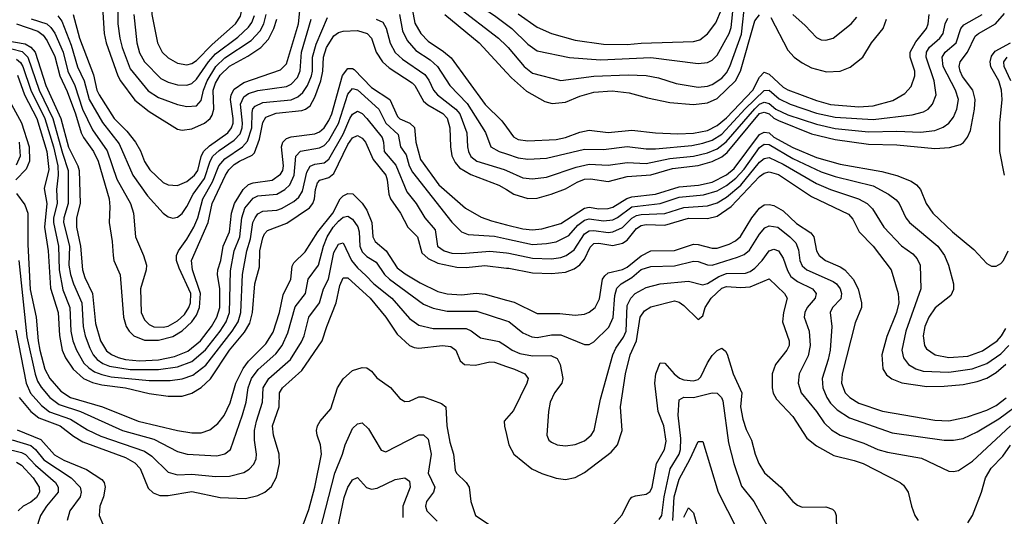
# Model space of a CAD drawing. Header units: inches. Extents: x 1308407 to 1441228, y 959628 to 1036311.
# Tile 394 of 656: x 1367943 to 1372104, y 1015407 to 1017508. Entities that reach past the tile are written whole.
import ezdxf

# ---------------------------------------------------------------- set-up
doc = ezdxf.new("R2010")
doc.units = ezdxf.units.IN
doc.header["$MEASUREMENT"] = 0
doc.layers.add('B3061', color=7, linetype='Continuous')
doc.layers.add('B3071', color=7, linetype='Continuous')

msp = doc.modelspace()

# ---------------------------------------------------------------- linework, layer by layer
at = {"layer": 'B3061', "color": 5}
for points, elevation in [([(1370000, 1018230.2), (1369970, 1018225.4), (1369910, 1018226.2), (1369790, 1018242.1), (1369770, 1018237.9), (1369705.9, 1018174.1), (1369566.7, 1018070), (1369550.5, 1018050), (1369540.1, 1018010), (1369544, 1017990), (1369597.6, 1017890), (1369679.2, 1017790), (1369773.2, 1017710), (1369830.9, 1017610.9), (1369862.6, 1017582.6), (1369950, 1017525.5), (1370000, 1017487.5)], 3460), ([(1368169.4, 1017529.4), (1368196, 1017430), (1368254.6, 1017274.6), (1368269.4, 1017210), (1368278.8, 1017190), (1368342.3, 1017090), (1368395.8, 1017035.8), (1368433, 1016990), (1368453.4, 1016953.4), (1368470, 1016908.4), (1368492.6, 1016872.6), (1368550, 1016818.8), (1368570, 1016809.6), (1368610, 1016806.9), (1368650, 1016822.9), (1368682.3, 1016850), (1368695.4, 1016870), (1368710.3, 1016929.7), (1368720.2, 1016950), (1368745.1, 1016974.9), (1368822.5, 1017030), (1368838.8, 1017050), (1368844.8, 1017070), (1368844.5, 1017090), (1368833.3, 1017170), (1368836.7, 1017190), (1368850, 1017214.1), (1368890, 1017242.8), (1369044.6, 1017295.4), (1369070, 1017320.9), (1369121.2, 1017490), (1369135.8, 1017630)], 3380), ([(1368288.3, 1017630), (1368299.5, 1017450), (1368308.6, 1017410), (1368357.9, 1017270), (1368368.8, 1017248.8), (1368430, 1017168.2), (1368490, 1017120.1), (1368610, 1017045.5), (1368630, 1017040.4), (1368670, 1017046.9), (1368724, 1017070), (1368747.7, 1017090), (1368756.4, 1017103.6), (1368763.9, 1017130), (1368760.8, 1017210), (1368770, 1017239.4), (1368790, 1017273.3), (1368830, 1017311.6), (1368906.7, 1017353.3), (1368961.6, 1017390), (1368995, 1017425), (1369017.1, 1017470), (1369030, 1017510)], 3420), ([(1368356.7, 1017590), (1368358.1, 1017490), (1368366.4, 1017430), (1368376.2, 1017390), (1368410, 1017299.8), (1368486.5, 1017206.5), (1368530, 1017178.9), (1368610, 1017149.2), (1368650, 1017140.1), (1368690, 1017144.2), (1368710, 1017166.2), (1368719.6, 1017210), (1368734.7, 1017250), (1368771.9, 1017310), (1368810, 1017346.6), (1368920.6, 1017419.4), (1368959.6, 1017460.4), (1368974.2, 1017490), (1368985.1, 1017530)], 3440), ([(1369599, 1017570), (1369612.9, 1017492.9), (1369638.2, 1017450), (1369670, 1017417.6), (1369733.9, 1017373.9), (1369766.1, 1017346.1), (1369910, 1017149), (1369980.1, 1017080.1), (1370000, 1017053)], 3380), ([(1369790, 1017565.8), (1369966.4, 1017430), (1370000, 1017397.4)], 3440), ([(1367992, 1017512), (1368057.2, 1017490), (1368075.1, 1017475.1), (1368091.1, 1017451.1), (1368127, 1017370), (1368146.6, 1017290), (1368176.4, 1017230), (1368208.7, 1017130), (1368250, 1017042.2), (1368313, 1016953), (1368354, 1016834), (1368411.9, 1016730), (1368424.6, 1016690), (1368432.4, 1016590), (1368466.8, 1016510), (1368478.3, 1016470), (1368478.1, 1016450), (1368453.5, 1016370), (1368457, 1016270), (1368470, 1016238.2), (1368490, 1016218.6), (1368510, 1016208.7), (1368550, 1016206.7), (1368570, 1016212), (1368610, 1016233.5), (1368639.2, 1016260.8), (1368658.2, 1016290), (1368665, 1016310), (1368665.6, 1016350), (1368616.3, 1016456.3), (1368605.8, 1016490), (1368606.2, 1016510), (1368613.7, 1016530), (1368650, 1016579.3), (1368678.8, 1016630), (1368695.4, 1016670), (1368716.9, 1016750), (1368758.5, 1016821.5), (1368784.5, 1016890), (1368810, 1016919.9), (1368885.1, 1016970), (1368906, 1016994), (1368924.1, 1017050), (1368925.1, 1017114.9), (1368928.9, 1017131.1), (1368938.3, 1017141.7), (1368970, 1017157.2), (1369090.6, 1017169.4), (1369118.7, 1017181.3), (1369139.6, 1017200.4), (1369158.7, 1017230), (1369176.1, 1017270), (1369180.4, 1017290), (1369180.6, 1017350), (1369195.6, 1017404.3), (1369243.5, 1017516.5)], 3340), ([(1368103.6, 1017523.6), (1368121.1, 1017501.1), (1368160, 1017400), (1368187.9, 1017307.9), (1368215.5, 1017250), (1368236.5, 1017170), (1368292.5, 1017072.5), (1368363.2, 1016983.2), (1368420.5, 1016850), (1368482.9, 1016762.9), (1368550, 1016689.2), (1368570, 1016674.4), (1368590, 1016668.4), (1368610, 1016672.1), (1368630, 1016687.6), (1368650, 1016717.1), (1368676.4, 1016770), (1368723.9, 1016836.1), (1368747.8, 1016910), (1368759.5, 1016930), (1368785.8, 1016954.2), (1368850, 1016997.8), (1368874.7, 1017025.3), (1368883.5, 1017050), (1368885, 1017070), (1368876.5, 1017150), (1368890, 1017181.1), (1368910, 1017195.1), (1368950, 1017208.1), (1369070, 1017225.8), (1369090, 1017234.7), (1369116.8, 1017263.2), (1369128.6, 1017291.4), (1369133.7, 1017370), (1369175.2, 1017510)], 3360), ([(1368425.1, 1017530), (1368438.2, 1017410), (1368450, 1017368.4), (1368470.1, 1017330.1), (1368539.8, 1017259.8), (1368570, 1017243), (1368610, 1017232.4), (1368650, 1017231.6), (1368670, 1017238.1), (1368690, 1017255.8), (1368741, 1017330), (1368770, 1017363.2), (1368865.3, 1017434.7), (1368910, 1017476.5), (1368923.6, 1017496.4), (1368934.9, 1017525.1)], 3460), ([(1369450, 1017509.7), (1369477.5, 1017497.5), (1369492.5, 1017472.5), (1369508, 1017408), (1369529.8, 1017369.8), (1369560.8, 1017340.8), (1369655.5, 1017275.5), (1369672.5, 1017252.5), (1369692.5, 1017210), (1369708.8, 1017190), (1369786.6, 1017130), (1369803.5, 1017110), (1369832.5, 1017030), (1369835.8, 1016970), (1369839.5, 1016950), (1369850, 1016929.1), (1369874.7, 1016910), (1369990, 1016874.3), (1370000, 1016869.9)], 3340), ([(1369547.9, 1017530), (1369560.2, 1017460.2), (1369580.3, 1017420.3), (1369617.7, 1017377.7), (1369677.5, 1017337.5), (1369709.2, 1017310), (1369761.1, 1017230), (1369834.1, 1017154.1), (1369911, 1017031), (1369933.5, 1016970), (1369969.2, 1016950), (1370000, 1016939.9)], 3360), ([(1369739.9, 1017530), (1369885.2, 1017410), (1370000, 1017285.2)], 3420), ([(1367929.5, 1017490), (1368019.4, 1017459.4), (1368041.8, 1017441.8), (1368058.7, 1017418.7), (1368091.9, 1017351.9), (1368112.2, 1017270), (1368143.5, 1017203.5), (1368179.3, 1017110), (1368203.4, 1017030), (1368212.5, 1017010), (1368255.2, 1016950), (1368274.9, 1016910), (1368321.1, 1016750), (1368324.3, 1016715.7), (1368320.5, 1016650), (1368334.3, 1016570), (1368338.1, 1016510), (1368341.5, 1016490), (1368368.2, 1016428.2), (1368381.1, 1016250), (1368392.9, 1016210), (1368405.3, 1016190), (1368425.8, 1016170), (1368470, 1016151.9), (1368530, 1016153), (1368590, 1016168.2), (1368630, 1016192.2), (1368670, 1016229.2), (1368690, 1016258.3), (1368703.4, 1016290), (1368707.4, 1016350), (1368674, 1016450), (1368669.6, 1016490), (1368740.2, 1016650), (1368756.3, 1016730), (1368813, 1016850), (1368827.1, 1016872.9), (1368850, 1016895.5), (1368871.5, 1016910), (1368925.4, 1016934.6), (1368935.9, 1016944.1), (1368957, 1017003), (1368970, 1017073.5), (1368983.7, 1017096.3), (1369027.4, 1017112.6), (1369135.9, 1017124.1), (1369151.2, 1017128.8), (1369170, 1017143.6), (1369190, 1017180.8), (1369216.1, 1017250), (1369224.2, 1017290), (1369227.4, 1017350), (1369239.6, 1017390), (1369270, 1017439.4), (1369290, 1017453.8), (1369310, 1017459.9), (1369370, 1017462.4), (1369412.1, 1017450), (1369430.3, 1017430.3), (1369449.7, 1017370), (1369476.6, 1017330), (1369504.9, 1017304.9), (1369601.5, 1017241.5), (1369613.1, 1017230), (1369650, 1017162.9), (1369667.7, 1017147.7), (1369731.1, 1017111.1), (1369750, 1017091), (1369760.9, 1017050), (1369763, 1016970), (1369770, 1016931.7), (1369783.2, 1016903.2), (1369801.5, 1016881.5), (1369850, 1016852.4), (1369968.4, 1016808.4), (1370000, 1016789)], 3320), ([(1367761, 1017441), (1367966, 1017406), (1367990, 1017392.4), (1368007.8, 1017370), (1368053.7, 1017230), (1368116.9, 1017090), (1368149.1, 1016969.1), (1368189.3, 1016890), (1368194.3, 1016870), (1368198.6, 1016730), (1368183.5, 1016670), (1368183, 1016630), (1368200.2, 1016550), (1368208.1, 1016450), (1368217.9, 1016417.9), (1368250.3, 1016350.3), (1368262.9, 1016222.9), (1368285.1, 1016150), (1368310, 1016107.8), (1368331.1, 1016091.1), (1368358.9, 1016078.9), (1368390.8, 1016070.8), (1368450, 1016064.9), (1368530, 1016069.8), (1368597.3, 1016082.7), (1368653.9, 1016106.1), (1368707.4, 1016150), (1368753.4, 1016210), (1368775.9, 1016250), (1368788.4, 1016290), (1368789.1, 1016370), (1368778.7, 1016430), (1368779.8, 1016450), (1368793.1, 1016490), (1368802.7, 1016550), (1368830, 1016611.1), (1368838.3, 1016690), (1368851.3, 1016730), (1368886.8, 1016790), (1368910, 1016810.4), (1368930, 1016818.5), (1369010, 1016829.7), (1369045.2, 1016854.8), (1369054.5, 1016870), (1369058.6, 1016890), (1369049.7, 1016970.3), (1369055.6, 1016990), (1369070, 1017005.3), (1369090, 1017012.2), (1369190, 1017025.5), (1369210, 1017033.9), (1369230, 1017050.5), (1369250, 1017081), (1369262.3, 1017110), (1369307.6, 1017272.4), (1369330, 1017301.5), (1369350, 1017301.9), (1369357, 1017297), (1369430, 1017221.5), (1369507.5, 1017170), (1369539.1, 1017099.1), (1369550, 1017088.2), (1369591.3, 1017070), (1369612.2, 1017052.2), (1369617.1, 1016990), (1369636.8, 1016916.8), (1369714.7, 1016810), (1369827.4, 1016710), (1369892.7, 1016672.7), (1369936.7, 1016656.7), (1370000, 1016640.5)], 3280), ([(1367910, 1017384.1), (1367953, 1017373), (1367977.9, 1017350), (1368025.4, 1017210), (1368083.7, 1017090), (1368123.5, 1016943.5), (1368148.5, 1016870), (1368148.4, 1016730), (1368130, 1016670), (1368128.7, 1016650), (1368153.8, 1016550), (1368151.1, 1016470), (1368157.4, 1016430), (1368170.1, 1016390), (1368205.4, 1016310), (1368211.1, 1016210), (1368220.2, 1016170), (1368239, 1016119), (1368253.3, 1016090), (1368270.2, 1016070.2), (1368294, 1016054), (1368322.6, 1016042.6), (1368410, 1016027.7), (1368530, 1016028.3), (1368610, 1016039.2), (1368670, 1016061.8), (1368728.2, 1016111.8), (1368789.8, 1016190.2), (1368815.8, 1016230), (1368830.2, 1016270), (1368834.1, 1016445.9), (1368848.9, 1016530), (1368873.8, 1016590), (1368881.4, 1016670), (1368895.1, 1016710), (1368930, 1016753.6), (1368950, 1016762.8), (1369030, 1016769.4), (1369063.7, 1016790), (1369084.6, 1016810), (1369103.4, 1016850), (1369110, 1016930.9), (1369130, 1016951.2), (1369210, 1016965.3), (1369230, 1016975.9), (1369250, 1016997.2), (1369290, 1017069.1), (1369330, 1017193.5), (1369350, 1017216.9), (1369370, 1017210.8), (1369460.5, 1017130), (1369491, 1017070), (1369542.5, 1017022.5), (1369552.6, 1016970), (1369575.9, 1016935.9), (1369588.7, 1016890), (1369603.6, 1016863.6), (1369770, 1016651.3), (1369810, 1016610.2), (1369839, 1016599), (1369950, 1016591.6), (1370000, 1016580.9)], 3260), ([(1367930, 1017340.3), (1367946.5, 1017326.5), (1367956.8, 1017310), (1367990.2, 1017210), (1368049.5, 1017090), (1368085.9, 1016970), (1368104.2, 1016890), (1368106.3, 1016850), (1368098.9, 1016790), (1368102, 1016730), (1368085.3, 1016670), (1368085.2, 1016650), (1368106.7, 1016550), (1368109.5, 1016449.5), (1368125.2, 1016365.2), (1368154.6, 1016290), (1368159.8, 1016190), (1368167.5, 1016150), (1368182.6, 1016110), (1368214.7, 1016054.7), (1368234.6, 1016034.6), (1368259, 1016019), (1368290, 1016006.5), (1368330, 1015997.7), (1368490, 1015982.1), (1368578.6, 1015981.4), (1368630, 1015988.1), (1368675.3, 1016004.7), (1368730, 1016046.4), (1368841.5, 1016190), (1368866.4, 1016230), (1368877.6, 1016270), (1368885.1, 1016430), (1368902.5, 1016530), (1368919, 1016581), (1368928.9, 1016650), (1368937.9, 1016670), (1368950, 1016686.5), (1368970, 1016698.1), (1369030, 1016702), (1369050, 1016709), (1369100.9, 1016739.1), (1369122.8, 1016757.2), (1369137.9, 1016782.1), (1369157.2, 1016862.8), (1369170, 1016888.4), (1369190, 1016897.2), (1369230, 1016902.8), (1369250, 1016918.4), (1369310, 1017023), (1369338.9, 1017090), (1369350, 1017107.8), (1369370, 1017120.9), (1369390, 1017110.6), (1369410, 1017090.6), (1369474.8, 1017010), (1369480.9, 1016990), (1369483.8, 1016950), (1369532.6, 1016892.6), (1369579.3, 1016779.3), (1369618.4, 1016730), (1369654.6, 1016670), (1369698.8, 1016618.8), (1369709.2, 1016550), (1369737.1, 1016530), (1369770, 1016520.7), (1369810, 1016518.3), (1369930, 1016528.8), (1370000, 1016521.6)], 3240), ([(1367933.8, 1017273.8), (1367963.1, 1017190), (1368015.4, 1017090), (1368058, 1016950), (1368065.5, 1016874.5), (1368046, 1016794), (1368057.8, 1016730), (1368047.3, 1016630), (1368063, 1016530), (1368072.6, 1016372.6), (1368105.2, 1016270), (1368111.6, 1016171.6), (1368122.9, 1016110), (1368136.9, 1016076.9), (1368168.4, 1016030), (1368213, 1015990), (1368250, 1015973.5), (1368290, 1015963.5), (1368390, 1015950), (1368490, 1015927.3), (1368570, 1015916.1), (1368630, 1015915.7), (1368670, 1015928.4), (1368710, 1015951.8), (1368750, 1015989.2), (1368829.4, 1016110), (1368893.2, 1016186.8), (1368915.2, 1016224.8), (1368926.5, 1016270), (1368936.8, 1016390), (1368956.9, 1016463.1), (1368958.4, 1016530), (1368970, 1016584.7), (1368978, 1016602), (1368990, 1016616.9), (1369072.1, 1016647.9), (1369168, 1016712), (1369181.7, 1016730), (1369189.1, 1016750), (1369193, 1016790), (1369201.9, 1016818.1), (1369211, 1016829), (1369250, 1016840.5), (1369270, 1016856.9), (1369330, 1016980.1), (1369350, 1017007.7), (1369370, 1017018.5), (1369390, 1017006.9), (1369404.2, 1016990), (1369436.2, 1016916.2), (1369489.7, 1016850), (1369496.2, 1016830), (1369503.4, 1016770), (1369510.8, 1016750), (1369552.3, 1016690), (1369582.7, 1016630), (1369624.7, 1016590), (1369642.4, 1016522.4), (1369670, 1016497.4), (1369710, 1016477.8), (1369790, 1016460.6), (1369830, 1016459.9), (1369908.4, 1016468.4), (1370000, 1016457.4)], 3220), ([(1367866.8, 1017226.8), (1367951.2, 1017071.2), (1367982.7, 1016970), (1367984, 1016910), (1367970, 1016875.6), (1367926.5, 1016830)], 3180), ([(1367940.8, 1016990), (1367945.2, 1016930), (1367927.5, 1016892.5)], 3160), ([(1367930, 1016772.5), (1367964.8, 1016724.8), (1367977.7, 1016690), (1367977.6, 1016557.6), (1367986.9, 1016366.9), (1368013.1, 1016250), (1368020.7, 1016150), (1368028.4, 1016110), (1368048.6, 1016030), (1368070.7, 1015990), (1368116.2, 1015936.2), (1368157.2, 1015910), (1368293.5, 1015870), (1368443.6, 1015810), (1368609.9, 1015770.1), (1368670, 1015760.5), (1368710, 1015761), (1368747.2, 1015772.8), (1368780.5, 1015799.5), (1368807, 1015833), (1368832.2, 1015887.8), (1368856.8, 1015970), (1368887.3, 1016032.7), (1368910, 1016063.8), (1368983.1, 1016136.9), (1369013.6, 1016186.4), (1369040.8, 1016270), (1369056.6, 1016343.4), (1369089.5, 1016410), (1369094.9, 1016465.1), (1369100.9, 1016479.1), (1369150, 1016526.4), (1369202.4, 1016610), (1369266, 1016690), (1369297.9, 1016750), (1369310, 1016763.2), (1369330, 1016773.2), (1369351.5, 1016771.5), (1369390, 1016731.6), (1369410, 1016702.8), (1369431.3, 1016650), (1369435.8, 1016590), (1369445.1, 1016570), (1369491.6, 1016530), (1369538.7, 1016458.7), (1369572.4, 1016432.4), (1369635.2, 1016395.2), (1369710, 1016358.7), (1369750, 1016348.3), (1369810, 1016344.2), (1369871.7, 1016351.7), (1369910, 1016346.5), (1370000, 1016321.8)], 3180), ([(1367940, 1016490), (1367973.5, 1016166.5), (1368008.1, 1016008.1), (1368018.6, 1015978.6), (1368033.7, 1015953.7), (1368070.1, 1015910), (1368110, 1015879.9), (1368200.1, 1015850), (1368376.8, 1015770), (1368510, 1015733.7), (1368610, 1015680.8), (1368650.1, 1015670.1), (1368776.3, 1015663.7), (1368810, 1015671.5), (1368834.5, 1015690), (1368884.2, 1015835.8), (1368899.9, 1015890), (1368909.1, 1015950), (1368923.3, 1015990), (1368951.2, 1016028.8), (1369024.9, 1016095.1), (1369051.7, 1016130), (1369076.2, 1016183.8), (1369106.6, 1016293.4), (1369151.5, 1016350), (1369162.3, 1016410), (1369205.4, 1016470), (1369227.2, 1016550), (1369243, 1016590), (1369267.5, 1016630), (1369290, 1016656.1), (1369310, 1016672), (1369330, 1016676.6), (1369350, 1016664.3), (1369371.4, 1016631.4), (1369377.3, 1016610), (1369381.1, 1016550), (1369390, 1016525.7), (1369410, 1016505.9), (1369450, 1016482), (1369485.1, 1016430), (1369505.9, 1016410), (1369650, 1016304.9), (1369690, 1016287.5), (1369750, 1016275.2), (1369875.1, 1016275.1), (1370000, 1016233.9)], 3160), ([(1367926, 1016194), (1367970.8, 1015970.8), (1367988.3, 1015928.3), (1368035.3, 1015875.3), (1368069.2, 1015849.2), (1368158.2, 1015818.2), (1368230, 1015773.7), (1368286.2, 1015746.2), (1368470, 1015683.4), (1368501.6, 1015661.6), (1368570, 1015593.8), (1368610, 1015582.1), (1368670, 1015585.1), (1368770, 1015575.5), (1368830, 1015577.1), (1368890, 1015593.1), (1368913.4, 1015606.6), (1368932.6, 1015627.4), (1368942.3, 1015650), (1368944.5, 1015670), (1368935.9, 1015730), (1368936, 1015770), (1368943.2, 1015810), (1368968.9, 1015890), (1368972, 1015950), (1368995.6, 1015990), (1369087, 1016070), (1369134.1, 1016145.9), (1369144.9, 1016170), (1369164.8, 1016250), (1369210.2, 1016309.8), (1369226.5, 1016370), (1369248.3, 1016410), (1369270, 1016523.2), (1369290, 1016558.2), (1369310, 1016564.7), (1369345.9, 1016490), (1369370, 1016457.8), (1369406.5, 1016426.4), (1369439, 1016390), (1369515.3, 1016330), (1369590, 1016243.4), (1369630, 1016216.3), (1369690, 1016202.2), (1369830, 1016201), (1369851.2, 1016191.2), (1369890, 1016161.6), (1369970, 1016146.4), (1370000, 1016126.3)], 3140), ([(1367941, 1015910), (1367990, 1015850.4), (1368023.4, 1015823.4), (1368113.4, 1015790), (1368170, 1015745.6), (1368210, 1015722.4), (1368390, 1015656.2), (1368430, 1015634), (1368451.8, 1015610), (1368486.1, 1015526.1), (1368507, 1015507), (1368535.8, 1015495.8), (1368570, 1015495.1), (1368670, 1015511.8), (1368790, 1015487.5), (1368897.5, 1015482.5), (1368950, 1015494.8), (1368978.7, 1015510), (1369007.1, 1015532.9), (1369027.8, 1015572.2), (1369041.1, 1015630), (1369040.1, 1015670), (1369015.3, 1015750), (1369011.9, 1015790), (1369039.7, 1015870), (1369041.7, 1015930), (1369053.8, 1015950), (1369135.4, 1016024.6), (1369222, 1016150), (1369240.4, 1016210), (1369281.1, 1016310), (1369296.1, 1016383.9), (1369310, 1016415.3), (1369330, 1016415.6), (1369424.2, 1016330), (1369491, 1016250), (1369537.6, 1016177.6), (1369590, 1016129.6), (1369610, 1016120.6), (1369630, 1016117.9), (1369730, 1016130.4), (1369765.5, 1016125.5), (1369785.6, 1016110), (1369804.5, 1016064.5), (1369822.6, 1016050), (1369870, 1016046.5), (1369930, 1016060.7), (1369950, 1016058.6), (1370000, 1016041.5)], 3120), ([(1369117.8, 1015310), (1369164.3, 1015435.7), (1369190.6, 1015530), (1369218, 1015670), (1369213.7, 1015710), (1369199.9, 1015750), (1369197.4, 1015770), (1369201.9, 1015790), (1369212.2, 1015810), (1369257.7, 1015862.3), (1369285.9, 1015950), (1369310, 1015988.1), (1369350, 1016023.5), (1369390, 1016036.6), (1369410, 1016035.6), (1369430, 1016021.2), (1369452.9, 1015992.9), (1369510, 1015952.6), (1369550, 1015906), (1369570, 1015892.4), (1369590, 1015895), (1369630, 1015912.3), (1369650, 1015912.8), (1369725, 1015885), (1369744.5, 1015870), (1369748.3, 1015790), (1369760.2, 1015720.2), (1369776.2, 1015670), (1369783, 1015603), (1369788.6, 1015590), (1369830.2, 1015550), (1369843.2, 1015530), (1369849.2, 1015470), (1369869.2, 1015410), (1369931.2, 1015370)], 3080), ([(1369187.4, 1015250), (1369275.5, 1015590), (1369307.9, 1015670), (1369318.9, 1015710), (1369350, 1015778.3), (1369370, 1015799.1), (1369390, 1015802.7), (1369417.2, 1015777.2), (1369470, 1015687.6), (1369490, 1015679.7), (1369630, 1015752.1), (1369650, 1015752.3), (1369670, 1015733.7), (1369681.3, 1015670), (1369669.7, 1015590), (1369697, 1015530), (1369691.4, 1015510), (1369662.6, 1015470), (1369657.6, 1015450), (1369664.3, 1015430), (1369707.4, 1015387.4)], 3060), ([(1370000, 1015820.9), (1369990.2, 1015810), (1369991.2, 1015788.8), (1370000, 1015753.4)], 3120), ([(1367932.6, 1015772.6), (1368031.9, 1015731.9), (1368090, 1015666.8), (1368130, 1015644.5), (1368225.1, 1015605.1), (1368290, 1015562.4), (1368299.8, 1015550), (1368304.6, 1015530), (1368296.5, 1015490), (1368281.8, 1015450), (1368278.3, 1015410), (1368293.8, 1015373.8)], 3080), ([(1367910.8, 1015730.8), (1367990, 1015706.4), (1368010.3, 1015690.3), (1368045.7, 1015645.7), (1368160.4, 1015570), (1368198.8, 1015530), (1368203.3, 1015510), (1368198, 1015490), (1368155.3, 1015430), (1368143.2, 1015390)], 3060), ([(1367875.6, 1015695.6), (1367950, 1015677.8), (1367968.2, 1015668.2), (1368010, 1015623.1), (1368094.4, 1015550), (1368106.2, 1015530), (1368105.5, 1015510), (1368056.1, 1015450), (1368030.6, 1015410), (1368010.6, 1015350)], 3040), ([(1367930, 1015635.7), (1367950, 1015623.8), (1367999.9, 1015570), (1368026, 1015530), (1368026.2, 1015510), (1368013.4, 1015486.6), (1367990, 1015466.8), (1367957, 1015450), (1367936.4, 1015430)], 3020), ([(1369260.3, 1015230), (1369313.7, 1015486.3), (1369330, 1015531.2), (1369345.3, 1015554.7), (1369350, 1015561.6), (1369370, 1015571.2), (1369408.7, 1015528.7), (1369430, 1015521.4), (1369453.9, 1015526.1), (1369530, 1015562.4), (1369570, 1015570.2), (1369590, 1015556.5), (1369593, 1015530), (1369562, 1015450), (1369561.7, 1015401.7)], 3040)]:
    msp.add_lwpolyline(points, dxfattribs=dict(at, elevation=elevation))
at = {"layer": 'B3061', "color": 5, "elevation": 3480}
msp.add_lwpolyline([(1368610, 1017756), (1368591.8, 1017748.2), (1368582.2, 1017737.8), (1368526.8, 1017650), (1368503.9, 1017590), (1368501.1, 1017530), (1368525, 1017410), (1368545.1, 1017370), (1368570, 1017347.1), (1368610, 1017324.6), (1368650, 1017316.8), (1368670, 1017322.4), (1368690, 1017335.8), (1368757, 1017403), (1368854.5, 1017490), (1368876.6, 1017523.4), (1368882.3, 1017550), (1368879.1, 1017570), (1368861.7, 1017601.7), (1368820.9, 1017650), (1368790, 1017678.3), (1368650, 1017746.2)], close=True, dxfattribs=at)
at = {"layer": 'B3071', "color": 5}
for points, elevation in [([(1370000, 1017397.4), (1370007.7, 1017390), (1370075.7, 1017310), (1370110, 1017281.8), (1370230, 1017250.1), (1370370, 1017268.4), (1370514.9, 1017274.9), (1370590, 1017272.1), (1370642.5, 1017262.5), (1370717.5, 1017237.5), (1370810, 1017223), (1370850, 1017226.3), (1370870, 1017233.8), (1370910, 1017261.1), (1370930, 1017282.9), (1370944.5, 1017310), (1370993.5, 1017446.5), (1371009, 1017590)], 3440), ([(1370000, 1017487.5), (1370023.1, 1017470), (1370090, 1017405.1), (1370130, 1017376.6), (1370267.3, 1017347.3), (1370397.5, 1017337.5), (1370610, 1017348.3), (1370810, 1017322.9), (1370850, 1017327.1), (1370870, 1017337), (1370890, 1017357.3), (1370941.8, 1017450), (1370950, 1017474.9), (1370960.1, 1017570)], 3460), ([(1370050, 1017533.2), (1370130, 1017476.6), (1370190, 1017449.7), (1370290, 1017421), (1370410, 1017404.3), (1370510, 1017403), (1370570, 1017408.6), (1370790, 1017415), (1370816.9, 1017423.1), (1370850, 1017447.6), (1370885.6, 1017494.4), (1370908.4, 1017551.6)], 3480), ([(1370000, 1016789), (1370031.1, 1016770), (1370090, 1016750.9), (1370130, 1016753.2), (1370189.6, 1016769.5), (1370250, 1016792.9), (1370299.2, 1016820.9), (1370330, 1016832.9), (1370355, 1016835), (1370430, 1016823.4), (1370510, 1016845.2), (1370610, 1016852.2), (1370701.2, 1016878.8), (1370810, 1016891.3), (1370870, 1016907.9), (1370910, 1016928), (1370933.6, 1016946.4), (1371069.5, 1017110.5), (1371090, 1017116.8), (1371110, 1017109.8), (1371130, 1017091.9), (1371150, 1017081.8), (1371290, 1017024.9), (1371390, 1017001.1), (1371530, 1016981.1), (1371650, 1016979.2), (1371810, 1016962.9), (1371872.8, 1016967.2), (1371919.6, 1016980.4), (1371931.6, 1016988.4), (1371949.2, 1017010.8), (1371960.8, 1017039.2), (1371978.3, 1017130), (1371980.8, 1017170), (1371970.7, 1017210), (1371928.1, 1017268.1), (1371917.4, 1017290), (1371912.9, 1017310), (1371917.9, 1017330), (1371949.1, 1017370.9), (1371981.7, 1017438.3), (1371994.8, 1017450), (1372067, 1017490), (1372105.2, 1017534.7)], 3320), ([(1370000, 1017053), (1370030, 1017012.1), (1370050, 1017001.7), (1370090, 1016994.8), (1370210, 1017000.8), (1370250, 1017009.4), (1370310, 1017032), (1370350, 1017040.3), (1370430.5, 1017030.5), (1370530, 1017040.4), (1370630, 1017028.7), (1370724.8, 1017024.8), (1370790, 1017028.5), (1370850, 1017039.3), (1370890, 1017060.5), (1370930, 1017093.1), (1371041.7, 1017210), (1371070, 1017265.1), (1371090, 1017285.3), (1371110, 1017277.7), (1371170, 1017222.6), (1371190, 1017210.7), (1371310, 1017165.5), (1371370, 1017149.8), (1371490, 1017139), (1371550, 1017143.6), (1371633.4, 1017166.6), (1371684.1, 1017195.9), (1371710, 1017225.3), (1371725.8, 1017270), (1371725.8, 1017290), (1371707, 1017350), (1371707, 1017370), (1371730, 1017413.7), (1371775, 1017470), (1371783.1, 1017490), (1371787, 1017530)], 3380), ([(1370000, 1016869.9), (1370070, 1016839.5), (1370110, 1016834.9), (1370170, 1016841.8), (1370295.4, 1016884.6), (1370350, 1016896.7), (1370430, 1016893.2), (1370510, 1016903.7), (1370590, 1016899.5), (1370690, 1016920.4), (1370790, 1016930.3), (1370850, 1016944.7), (1370890, 1016961.7), (1370929.2, 1016990.8), (1371049.7, 1017130.3), (1371070, 1017150), (1371090, 1017158.8), (1371110, 1017153.9), (1371138.6, 1017130), (1371190, 1017105), (1371310, 1017065.3), (1371390, 1017047), (1371530, 1017034.2), (1371650, 1017036.1), (1371750, 1017031.8), (1371810, 1017038.9), (1371846, 1017054), (1371869.6, 1017070.4), (1371890, 1017096.2), (1371903.5, 1017130), (1371910.3, 1017170), (1371897.5, 1017210), (1371845.1, 1017310), (1371841.2, 1017350), (1371854.6, 1017370), (1371900.1, 1017410), (1371921.1, 1017470), (1371933.6, 1017486.4), (1372010, 1017529.2)], 3340), ([(1370000, 1017285.2), (1370021.7, 1017261.7), (1370085.2, 1017205.2), (1370162.1, 1017162.1), (1370193.2, 1017153.2), (1370250, 1017158.8), (1370310, 1017183.9), (1370370, 1017201.5), (1370446.3, 1017206.3), (1370518.8, 1017198.8), (1370596.9, 1017176.9), (1370690, 1017157.8), (1370790, 1017149.7), (1370850, 1017156.8), (1370890, 1017175.1), (1370967.9, 1017250), (1370989.5, 1017290), (1371050, 1017502.9), (1371070, 1017528.1)], 3420), ([(1370000, 1016939.9), (1370050, 1016923.4), (1370090, 1016918.5), (1370170, 1016921.9), (1370330, 1016959.9), (1370410, 1016959), (1370510, 1016971.1), (1370590, 1016961.3), (1370630, 1016961.8), (1370784.1, 1016975.9), (1370830, 1016985), (1370870, 1016998.4), (1370910, 1017023.9), (1371009.6, 1017130.4), (1371090, 1017207.9), (1371110, 1017209.2), (1371153, 1017173), (1371199.4, 1017150), (1371310, 1017112.6), (1371390, 1017095.4), (1371550, 1017086.2), (1371714.1, 1017105.9), (1371762.3, 1017117.7), (1371782, 1017130), (1371800.2, 1017150), (1371816, 1017190), (1371807.8, 1017250), (1371774.1, 1017350), (1371775.7, 1017370), (1371788.1, 1017391.9), (1371832.1, 1017430), (1371846, 1017450), (1371854.7, 1017490), (1371865.2, 1017514.8)], 3360), ([(1371117.8, 1017517.8), (1371190, 1017379.4), (1371215.8, 1017350), (1371250, 1017324.8), (1371290, 1017304.8), (1371352.8, 1017287.2), (1371409.9, 1017290.1), (1371453, 1017307), (1371505.8, 1017350), (1371542.6, 1017410), (1371592.7, 1017470), (1371606.7, 1017510)], 3420), ([(1371210, 1017529.2), (1371262.9, 1017482.9), (1371310, 1017433.1), (1371330, 1017422.8), (1371350, 1017420.7), (1371380.7, 1017430), (1371456.4, 1017490), (1371480.8, 1017519.2)], 3440), ([(1372105.6, 1016850), (1372085.6, 1016950), (1372085.1, 1017070), (1372095.3, 1017170), (1372091.9, 1017210), (1372081.7, 1017250), (1372047.9, 1017307.9), (1372045.1, 1017330), (1372050, 1017353.2), (1372065.1, 1017374.9), (1372130.1, 1017409.9)], 3280), ([(1372131.3, 1017250), (1372104.1, 1017310), (1372102.8, 1017330), (1372116.9, 1017350)], 3260), ([(1370000, 1016640.5), (1370070, 1016622.6), (1370110, 1016618.6), (1370150, 1016623.3), (1370230, 1016646.1), (1370330, 1016711.2), (1370350, 1016714.6), (1370390, 1016707.5), (1370430, 1016709), (1370450, 1016715.4), (1370508.3, 1016751.7), (1370530, 1016758.8), (1370630, 1016770), (1370730, 1016801.5), (1370812, 1016808), (1370870, 1016821.3), (1370930, 1016851.2), (1370962.1, 1016877.9), (1371070, 1017021.8), (1371090, 1017032.2), (1371110, 1017028.7), (1371130, 1017011.1), (1371210, 1016967.9), (1371310, 1016924.9), (1371410, 1016896.6), (1371586.2, 1016866.2), (1371650, 1016848.9), (1371710, 1016825.4), (1371733.7, 1016810), (1371749.5, 1016790), (1371773.4, 1016730), (1371802, 1016690), (1371885.9, 1016610), (1371976.1, 1016536.1), (1372030, 1016476.5), (1372050, 1016464.9), (1372070, 1016465.3), (1372090, 1016476.5), (1372101.4, 1016490), (1372119.9, 1016530)], 3280), ([(1370000, 1016580.9), (1370110, 1016557.3), (1370170, 1016560.6), (1370210, 1016567.9), (1370264.4, 1016595.6), (1370301.7, 1016638.3), (1370330, 1016659.7), (1370350, 1016665), (1370410, 1016656.7), (1370450, 1016661.8), (1370470, 1016671.4), (1370530, 1016716.5), (1370650, 1016731.1), (1370730, 1016756.9), (1370833.4, 1016766.6), (1370890, 1016783.3), (1370930, 1016806.4), (1370970, 1016837.4), (1371004.3, 1016875.7), (1371070, 1016966.9), (1371090, 1016981.4), (1371110, 1016979.8), (1371210, 1016921.3), (1371330, 1016864.6), (1371390, 1016844.8), (1371550, 1016804.6), (1371614.7, 1016770), (1371646.5, 1016746.5), (1371659.8, 1016730), (1371688.3, 1016670), (1371703.9, 1016650), (1371822.8, 1016550), (1371851.9, 1016510), (1371868.3, 1016470), (1371890.1, 1016390.1), (1371890, 1016366), (1371878.2, 1016341.8), (1371811.4, 1016288.6), (1371785.9, 1016250), (1371768.8, 1016210), (1371761, 1016170), (1371767.2, 1016130), (1371775.7, 1016115.7), (1371811.6, 1016090), (1371870, 1016078.8), (1371950, 1016085.1), (1372012.3, 1016107.7), (1372073.6, 1016150), (1372091.7, 1016170), (1372110, 1016201.3)], 3260), ([(1370000, 1016521.6), (1370010, 1016520.5), (1370110, 1016498.9), (1370190, 1016496.9), (1370230, 1016501.7), (1370251.9, 1016510), (1370285.9, 1016534.1), (1370330, 1016602.7), (1370350, 1016615.3), (1370370, 1016616.7), (1370430, 1016607.9), (1370450, 1016610.3), (1370490, 1016628.2), (1370530, 1016668.3), (1370550, 1016679.3), (1370570, 1016683.8), (1370670, 1016688.4), (1370750, 1016714.1), (1370850, 1016720.9), (1370890, 1016733.6), (1370930, 1016757.8), (1370990, 1016808.6), (1371070, 1016905.5), (1371090, 1016921.1), (1371110, 1016924.6), (1371170, 1016896.8), (1371310, 1016815.1), (1371370, 1016789.7), (1371488.2, 1016750), (1371524.4, 1016730), (1371547.7, 1016707.7), (1371595.1, 1016630), (1371670, 1016550.8), (1371717.3, 1016517.3), (1371736.5, 1016496.5), (1371748.2, 1016470), (1371751.8, 1016370), (1371687.9, 1016190), (1371671.8, 1016110), (1371677.9, 1016077.9), (1371699.4, 1016050), (1371730.4, 1016030.4), (1371761.5, 1016021.5), (1371870, 1016016.7), (1371968.3, 1016031.7), (1372030, 1016053.7), (1372090, 1016095), (1372122.9, 1016130)], 3240), ([(1370000, 1016457.4), (1370010, 1016456.2), (1370110, 1016437.4), (1370190, 1016434), (1370250, 1016439.4), (1370286.2, 1016453.8), (1370310, 1016470.5), (1370330, 1016495), (1370354, 1016546), (1370370, 1016560.6), (1370390, 1016562.2), (1370450, 1016553.4), (1370490, 1016562.9), (1370510, 1016575.3), (1370550, 1016624.4), (1370570, 1016637.7), (1370590, 1016641.6), (1370670, 1016638.8), (1370770, 1016668.5), (1370850, 1016667.3), (1370890, 1016676.8), (1370950, 1016718.1), (1371070, 1016845.2), (1371090, 1016859), (1371110, 1016863.8), (1371150, 1016852.4), (1371290, 1016760.4), (1371445.4, 1016685.4), (1371464.5, 1016664.5), (1371490.7, 1016610), (1371550.6, 1016550), (1371626.4, 1016450), (1371655.8, 1016350), (1371658.1, 1016310), (1371648.2, 1016270), (1371607.9, 1016167.9), (1371586.8, 1016090), (1371590.9, 1016030.9), (1371606.2, 1016006.2), (1371629.2, 1015989.2), (1371671.8, 1015971.8), (1371776.9, 1015956.9), (1371850, 1015957.6), (1371930, 1015965.5), (1371990, 1015977.1), (1372030, 1015991.4), (1372070, 1016015.6), (1372110, 1016050.1)], 3220), ([(1370000, 1016321.8), (1370032.9, 1016312.9), (1370130, 1016265.4), (1370225.3, 1016265.3), (1370290, 1016257.4), (1370330, 1016262.4), (1370350, 1016270.8), (1370374.7, 1016290), (1370393.3, 1016326.7), (1370406.7, 1016410), (1370415.3, 1016424.7), (1370430, 1016436.5), (1370490, 1016451.4), (1370510, 1016461.3), (1370570, 1016509.5), (1370610, 1016529.8), (1370710, 1016532.1), (1370790, 1016557.7), (1370810, 1016557), (1370870, 1016541.1), (1370890, 1016542.1), (1370941.3, 1016558.7), (1370967.7, 1016572.3), (1370988.7, 1016591.3), (1371037.5, 1016670), (1371070, 1016711), (1371090, 1016724.5), (1371110, 1016726.6), (1371130, 1016721.7), (1371170, 1016699.5), (1371225.9, 1016645.9), (1371286.1, 1016606.1), (1371299.9, 1016590), (1371310.6, 1016530), (1371321.9, 1016510), (1371348.6, 1016490), (1371410, 1016462.9), (1371430, 1016449.2), (1371465.6, 1016410), (1371487.1, 1016370), (1371501, 1016310), (1371500.8, 1016290), (1371474.5, 1016225.5), (1371418.4, 1016010), (1371415.8, 1015970), (1371431.1, 1015930), (1371450.7, 1015910), (1371490, 1015885.3), (1371590, 1015852.5), (1371810, 1015814.4), (1371870, 1015811.7), (1371948, 1015828), (1372030, 1015856.2), (1372070, 1015875.9), (1372112.2, 1015907.8)], 3180), ([(1370000, 1016233.9), (1370010, 1016230.6), (1370070, 1016183.3), (1370107.1, 1016167.1), (1370130, 1016163.9), (1370190, 1016175.4), (1370230, 1016174.5), (1370330, 1016134), (1370350, 1016134.5), (1370370, 1016145.8), (1370432.3, 1016207.7), (1370451.3, 1016248.7), (1370458.5, 1016341.5), (1370467.2, 1016372.8), (1370485.2, 1016390), (1370530, 1016416.7), (1370570, 1016451), (1370610, 1016464), (1370710, 1016467.3), (1370790, 1016486.9), (1370810, 1016485.1), (1370850, 1016470.5), (1370870, 1016470.1), (1370977.1, 1016502.9), (1371005.2, 1016514.8), (1371027.1, 1016532.9), (1371070, 1016601.1), (1371092.5, 1016627.5), (1371110, 1016636.2), (1371146.9, 1016630), (1371197.9, 1016590), (1371223.4, 1016563.4), (1371234.5, 1016534.5), (1371239.9, 1016490), (1371250, 1016467.4), (1371270.1, 1016450), (1371380.7, 1016400.7), (1371395.6, 1016390), (1371410.5, 1016370), (1371416.2, 1016350), (1371413, 1016327), (1371377.6, 1016290), (1371368.3, 1016270), (1371375, 1016210), (1371367.7, 1016110), (1371359.9, 1016070), (1371334.5, 1015990), (1371337.2, 1015950), (1371354.3, 1015910), (1371370, 1015886.2), (1371398.3, 1015858.3), (1371450, 1015823.7), (1371630, 1015760.8), (1371850, 1015729.2), (1371890, 1015729.6), (1371930, 1015736.9), (1371990, 1015765.1), (1372080.6, 1015819.4), (1372184.5, 1015895.5)], 3160), ([(1370000, 1016126.3), (1370024.3, 1016110), (1370056.1, 1016096.1), (1370110, 1016086.2), (1370187.7, 1016087.7), (1370214.3, 1016074.3), (1370226.9, 1016050), (1370239, 1015990), (1370233.5, 1015970), (1370203.2, 1015930), (1370185.2, 1015890), (1370177.8, 1015850), (1370170.3, 1015750), (1370179.5, 1015730), (1370190, 1015721.5), (1370214.8, 1015710), (1370250, 1015705.7), (1370290, 1015711), (1370330, 1015726.3), (1370358, 1015750), (1370370.6, 1015770), (1370397.6, 1015902.4), (1370450.3, 1016090), (1370462.1, 1016117.9), (1370494.7, 1016165.3), (1370505.7, 1016190), (1370510, 1016298.5), (1370525.4, 1016330), (1370544.6, 1016350), (1370590, 1016375.6), (1370649.9, 1016390.1), (1370770, 1016402.5), (1370830, 1016386), (1370850, 1016392.5), (1370897.8, 1016422.2), (1370930, 1016434), (1371010, 1016436.4), (1371030, 1016443.3), (1371050, 1016457), (1371081.4, 1016490), (1371110, 1016529.5), (1371130, 1016537), (1371150, 1016530.7), (1371170, 1016499), (1371187.7, 1016447.7), (1371202.1, 1016422.1), (1371230, 1016400.4), (1371293.4, 1016370), (1371309, 1016350), (1371305, 1016330), (1371271.6, 1016290), (1371260.8, 1016270), (1371258.4, 1016250), (1371278.9, 1016190), (1371283.6, 1016130), (1371274.6, 1016085.4), (1371237.8, 1016010), (1371232.8, 1015970), (1371245.7, 1015930), (1371310, 1015850.7), (1371342.5, 1015802.5), (1371373.4, 1015773.4), (1371410, 1015750.1), (1371510, 1015716.5), (1371570, 1015689.2), (1371610, 1015678.2), (1371753.7, 1015653.7), (1371870, 1015598.2), (1371890, 1015596.5), (1371910, 1015601.2), (1371970, 1015639.8), (1372130.4, 1015790)], 3140), ([(1370000, 1015753.4), (1370010.8, 1015710), (1370031, 1015670), (1370108, 1015608), (1370150, 1015588.3), (1370210, 1015568.5), (1370250, 1015562.9), (1370290, 1015571), (1370330, 1015592.3), (1370442.1, 1015677.9), (1370470, 1015710.2), (1370488.8, 1015770), (1370481.8, 1015870), (1370502.8, 1016010), (1370522.7, 1016090), (1370550.3, 1016149.7), (1370565.7, 1016250), (1370583.5, 1016276.5), (1370610, 1016292.9), (1370710, 1016319.3), (1370730, 1016312.5), (1370750, 1016298.8), (1370810, 1016239.3), (1370830, 1016254.6), (1370840.4, 1016290), (1370864.7, 1016330), (1370910, 1016372.7), (1370930, 1016379.6), (1370990, 1016374.6), (1371030, 1016378.4), (1371110, 1016412.1), (1371174.8, 1016350), (1371187.1, 1016330), (1371170.4, 1016269.6), (1371167.1, 1016230), (1371195, 1016150), (1371195.1, 1016130), (1371185.5, 1016110), (1371136.9, 1016050), (1371123.6, 1016010), (1371123, 1015950), (1371127.6, 1015927.6), (1371142.1, 1015902.1), (1371210, 1015830.1), (1371270, 1015738.2), (1371310, 1015704.7), (1371383.8, 1015663.8), (1371470, 1015643.9), (1371508.1, 1015630), (1371664.2, 1015550), (1371678.7, 1015538.7), (1371697.6, 1015510), (1371711.4, 1015450), (1371726.3, 1015410), (1371740.3, 1015390)], 3120), ([(1370403.8, 1015316.2), (1370488, 1015412), (1370521, 1015479), (1370530, 1015488.5), (1370545.7, 1015494.3), (1370590, 1015500.7), (1370607.2, 1015512.8), (1370616.4, 1015530), (1370634.6, 1015630), (1370667.7, 1015690), (1370675.4, 1015724.6), (1370665.9, 1015790), (1370642, 1015850), (1370627.4, 1015970), (1370630.8, 1016010), (1370650, 1016055.8), (1370670, 1016054.5), (1370709, 1016010), (1370732, 1015992), (1370750, 1015984.5), (1370790, 1015981), (1370810, 1015986.3), (1370822.3, 1015997.7), (1370850, 1016056.8), (1370870, 1016087.5), (1370890, 1016108.6), (1370910, 1016118.2), (1370926.2, 1016106.2), (1370933.4, 1016093.4), (1370958.5, 1016010), (1370994.8, 1015930), (1370989.4, 1015870), (1370998.7, 1015818.7), (1371013.9, 1015773.9), (1371036.1, 1015730), (1371050.7, 1015670), (1371067.1, 1015630), (1371091.4, 1015591.4), (1371159.7, 1015530), (1371210, 1015470.2), (1371230, 1015453.8), (1371250, 1015446.1), (1371350, 1015447.7), (1371377.9, 1015437.9), (1371387.5, 1015427.5), (1371393.8, 1015410), (1371395.1, 1015350)], 3080), ([(1370000, 1016041.5), (1370033.6, 1016030), (1370077.6, 1016010), (1370091.8, 1015990), (1370086.7, 1015970), (1370030, 1015854.2), (1370000, 1015820.9)], 3120), ([(1370645.7, 1015394.3), (1370656.5, 1015410), (1370667.1, 1015490), (1370691.8, 1015608.2), (1370730, 1015669.5), (1370735.4, 1015690), (1370736.9, 1015736.9), (1370725.6, 1015834.4), (1370730, 1015899.5), (1370749.4, 1015910.6), (1370790, 1015909.5), (1370869.3, 1015929.3), (1370890, 1015927.5), (1370909.6, 1015909.6), (1370915.1, 1015895.1), (1370938.6, 1015718.6), (1370960.5, 1015630), (1370994.1, 1015534.1), (1371045.3, 1015470), (1371110, 1015351.7)], 3060), ([(1370703.9, 1015390), (1370708.9, 1015490), (1370730, 1015564.8), (1370776.8, 1015650), (1370810, 1015723.2), (1370830, 1015724.2), (1370894.5, 1015510), (1370974.4, 1015354.4)], 3040), ([(1371950, 1015380.2), (1371970, 1015410.2), (1372008.1, 1015510), (1372024.2, 1015570), (1372048.5, 1015611.5), (1372097.8, 1015662.2), (1372130, 1015708.4)], 3120), ([(1370750, 1015403.2), (1370770, 1015442.6), (1370790, 1015421.6), (1370805.9, 1015365.9)], 3020)]:
    msp.add_lwpolyline(points, dxfattribs=dict(at, elevation=elevation))

doc.saveas('drawing.dxf')
